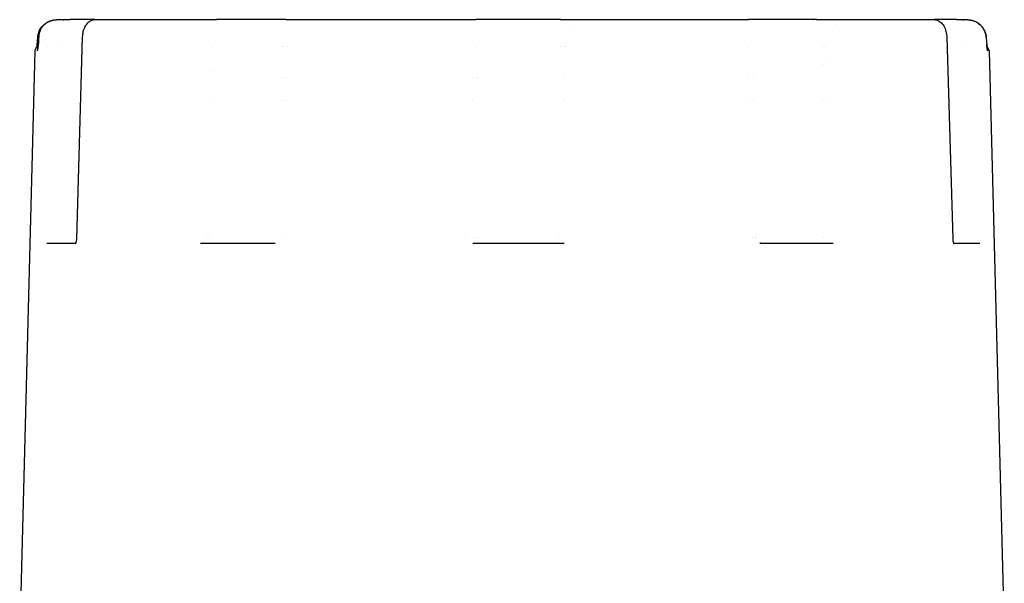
# Model space of a CAD drawing. Extents: x -89225 to 110569, y 13360 to 87647.
# Tile 366 of 478: x 45261 to 45371, y 84645 to 84708. Entities that reach past the tile are written whole.
import ezdxf

# ---------------------------------------------------------------- set-up
doc = ezdxf.new("R2010")
doc.units = 0
doc.layers.add('Iv-Lines 035', color=4, linetype='Continuous')

# ---------------------------------------------------------------- blocks, each defined once
blk = doc.blocks.new('Leidingwerk beluchtingsinstallatie')
for p, q in [((1292586.16, -919525.35), (1292586.19, -919525.35)), ((1292586.19, -919525.35), (1292587.01, -919525.35)), ((1292587.03, -919525.35), (1292587.62, -919525.35)), ((1292587.63, -919525.35), (1292587.64, -919525.35)), ((1292590.37, -919525.35), (1292587.64, -919525.35)), ((1292590.39, -919525.35), (1292603.31, -919525.35)), ((1292603.32, -919525.35), (1292603.98, -919525.35)), ((1292603.99, -919525.35), (1292603.99, -919525.35)), ((1292611.72, -919525.35), (1292603.99, -919525.35)), ((1292611.73, -919525.35), (1292611.72, -919525.35)), ((1292611.73, -919525.35), (1292611.82, -919525.35)), ((1292611.84, -919525.35), (1292632.48, -919525.35)), ((1292632.49, -919525.35), (1292632.95, -919525.35)), ((1292642.42, -919525.35), (1292632.95, -919525.35)), ((1292642.42, -919525.35), (1292642.89, -919525.35)), ((1292642.91, -919525.35), (1292663.36, -919525.35)), ((1292643.92, -919525.95), (1292643.92, -919525.95)), ((1292663.38, -919525.35), (1292663.46, -919525.35)), ((1292663.46, -919525.35), (1292663.46, -919525.35)), ((1292671.04, -919525.35), (1292663.47, -919525.35)), ((1292671.04, -919525.35), (1292671.05, -919525.35)), ((1292671.05, -919525.35), (1292671.71, -919525.35)), ((1292671.72, -919525.35), (1292684.17, -919525.35)), ((1292673.31, -919525.95), (1292673.31, -919525.95)), ((1292686.66, -919525.35), (1292684.19, -919525.35)), ((1292686.66, -919525.35), (1292686.67, -919525.35)), ((1292686.67, -919525.35), (1292687.26, -919525.35)), ((1292687.28, -919525.35), (1292687.84, -919525.35)), ((1292584.02, -919527.24), (1292584.02, -919527.24)), ((1292584.11, -919527.3), (1292584.1, -919527.47)), ((1292588.36, -919549.86), (1292589.02, -919527.3)), ((1292685.58, -919527.3), (1292686.24, -919549.86)), ((1292585.07, -919528.35), (1292585.07, -919528.35)), ((1292586.64, -919528.35), (1292586.64, -919528.35)), ((1292603.38, -919528.35), (1292603.38, -919528.35)), ((1292611.36, -919528.35), (1292611.36, -919528.35)), ((1292611.61, -919528.35), (1292611.61, -919528.35)), ((1292611.87, -919528.35), (1292611.87, -919528.35)), ((1292632.96, -919528.35), (1292632.96, -919528.35)), ((1292642.44, -919528.35), (1292642.44, -919528.35)), ((1292642.84, -919528.35), (1292642.84, -919528.35)), ((1292663.4, -919528.35), (1292663.4, -919528.35)), ((1292671.68, -919528.35), (1292671.68, -919528.35)), ((1292672.08, -919528.35), (1292672.08, -919528.35)), ((1292687.67, -919528.35), (1292687.67, -919528.35)), ((1292583.69, -919528.84), (1292581.98, -919593.85)), ((1292690.31, -919528.84), (1292692.01, -919593.85)), ((1292671.69, -919530.36), (1292671.69, -919530.36)), ((1292672.1, -919530.08), (1292672.1, -919530.08)), ((1292603.36, -919531.1), (1292603.36, -919531.1)), ((1292611.28, -919531.85), (1292611.28, -919531.85)), ((1292611.78, -919531.85), (1292611.78, -919531.85)), ((1292632.6, -919531.85), (1292632.6, -919531.85)), ((1292633, -919531.85), (1292633, -919531.85)), ((1292642.8, -919531.85), (1292642.8, -919531.85)), ((1292663.48, -919531.85), (1292663.48, -919531.85)), ((1292663.94, -919531.85), (1292663.94, -919531.85)), ((1292603.33, -919534.35), (1292603.33, -919534.35)), ((1292611.22, -919534.35), (1292611.22, -919534.35)), ((1292611.72, -919534.35), (1292611.72, -919534.35)), ((1292632.63, -919534.35), (1292632.63, -919534.35)), ((1292642.78, -919534.35), (1292642.78, -919534.35)), ((1292663.54, -919534.35), (1292663.54, -919534.35)), ((1292664, -919534.35), (1292664, -919534.35)), ((1292671.73, -919534.35), (1292671.73, -919534.35)), ((1292672.13, -919534.35), (1292672.13, -919534.35)), ((1292585.03, -919550.35), (1292585.05, -919550.35)), ((1292585.05, -919550.35), (1292588.23, -919550.35)), ((1292588.32, -919550.35), (1292588.32, -919550.35)), ((1292602.22, -919550.35), (1292610.47, -919550.35)), ((1292602.81, -919549.75), (1292602.81, -919549.75)), ((1292603.21, -919549.75), (1292603.21, -919549.75)), ((1292611.36, -919549.75), (1292611.36, -919549.75)), ((1292631.77, -919549.75), (1292631.77, -919549.75)), ((1292632.67, -919550.35), (1292637.72, -919550.35)), ((1292632.78, -919549.75), (1292632.78, -919549.75)), ((1292633.18, -919549.75), (1292633.18, -919549.75)), ((1292637.72, -919550.35), (1292642.78, -919550.35)), ((1292642.24, -919549.75), (1292642.24, -919549.75)), ((1292663.92, -919549.75), (1292663.92, -919549.75)), ((1292664.16, -919549.75), (1292664.16, -919549.75)), ((1292664.37, -919549.75), (1292664.37, -919549.75)), ((1292664.78, -919550.35), (1292672.87, -919550.35)), ((1292671.86, -919549.75), (1292671.86, -919549.75)), ((1292686.36, -919550.35), (1292689.26, -919550.35))]:
    blk.add_line(p, q)
for centre, start, end in [((1292584.19, -919528.85), 109.0567, 178.5), ((1292689.81, -919528.85), 1.5, 55.8941)]:
    blk.add_arc(centre, 0.5, start, end)
for centre, major_axis, ratio, start_param, end_param in [((1292584.44, -919528.1), (-0.498, 0.041), 0.499514, 6.283185, 6.284432), ((1292689.55, -919528.1), (0.498, 0.041), 0.499514, 6.281939, 6.283186), ((1292602.22, -919550.85), (0, 0.5), 0.651493, 0, 0.021849), ((1292632.67, -919550.85), (0, 0.5), 0.081143, 0, 0.018936), ((1292642.78, -919550.85), (0, 0.5), 0.108223, 6.264221, 6.283185), ((1292672.87, -919550.85), (0, 0.5), 0.671887, 6.261794, 6.283185), ((1292689.26, -919550.85), (0, 0.5), 0.978913, 6.252608, 6.283185)]:
    blk.add_ellipse(centre, major_axis=major_axis, ratio=ratio, start_param=start_param, end_param=end_param)
for points, knots in [([(1292584.01, -919527.27), (1292584.01, -919527.24), (1292584.02, -919527.21), (1292584.03, -919527.16), (1292584.03, -919527.14), (1292584.04, -919527.05), (1292584.06, -919526.98), (1292584.1, -919526.81), (1292584.14, -919526.72), (1292584.19, -919526.59), (1292584.2, -919526.57), (1292584.26, -919526.46), (1292584.3, -919526.38), (1292584.48, -919526.11), (1292584.66, -919525.93), (1292584.9, -919525.74), (1292584.95, -919525.71), (1292585, -919525.68)], [0, 0, 0, 0, 0.0099156, 0.0099156, 0.0173517, 0.0173517, 0.039681, 0.039681, 0.0732221, 0.0732221, 0.0827364, 0.0827364, 0.1113251, 0.1113251, 0.1883078, 0.1883078, 0.206365, 0.206365, 0.206365, 0.206365]), ([(1292584.1, -919527.3), (1292584.11, -919527.24), (1292584.11, -919527.19), (1292584.13, -919526.99), (1292584.17, -919526.84), (1292584.29, -919526.49), (1292584.4, -919526.3), (1292584.58, -919526.07), (1292584.63, -919526.01), (1292584.68, -919525.96)], [0, 0, 0, 0, 0.0152898, 0.0152898, 0.0614305, 0.0614305, 0.1261316, 0.1261316, 0.1489348, 0.1489348, 0.1489348, 0.1489348]), ([(1292584.68, -919525.96), (1292584.64, -919526.01), (1292584.59, -919526.06), (1292584.51, -919526.16), (1292584.47, -919526.21), (1292584.41, -919526.31), (1292584.38, -919526.35), (1292584.33, -919526.44), (1292584.31, -919526.49), (1292584.28, -919526.55), (1292584.28, -919526.56), (1292584.26, -919526.61), (1292584.25, -919526.63), (1292584.22, -919526.71), (1292584.2, -919526.76), (1292584.18, -919526.85), (1292584.16, -919526.9), (1292584.14, -919526.99), (1292584.14, -919527.03), (1292584.12, -919527.13), (1292584.12, -919527.17), (1292584.11, -919527.25), (1292584.11, -919527.27), (1292584.11, -919527.3)], [0, 0, 0, 0, 0.109732, 0.109732, 0.218664, 0.218664, 0.314351, 0.314351, 0.408871, 0.408871, 0.438929, 0.438929, 0.5, 0.5, 0.599597, 0.599597, 0.704499, 0.704499, 0.812675, 0.812675, 0.926395, 0.926395, 1, 1, 1, 1]), ([(1292584.68, -919525.96), (1292584.72, -919525.92), (1292584.76, -919525.89), (1292584.81, -919525.84), (1292584.82, -919525.83), (1292584.84, -919525.81), (1292584.85, -919525.81), (1292584.87, -919525.79), (1292584.89, -919525.78), (1292584.95, -919525.73), (1292585.01, -919525.69), (1292585.1, -919525.64), (1292585.14, -919525.62), (1292585.19, -919525.59), (1292585.21, -919525.58), (1292585.23, -919525.57), (1292585.24, -919525.57), (1292585.25, -919525.56), (1292585.25, -919525.56), (1292585.27, -919525.55), (1292585.28, -919525.55), (1292585.33, -919525.52), (1292585.37, -919525.51), (1292585.44, -919525.48), (1292585.47, -919525.47), (1292585.52, -919525.45), (1292585.55, -919525.45), (1292585.58, -919525.44), (1292585.59, -919525.44), (1292585.62, -919525.43), (1292585.65, -919525.42), (1292585.75, -919525.39), (1292585.83, -919525.38), (1292586, -919525.36), (1292586.09, -919525.35), (1292586.19, -919525.35)], [0, 0, 0, 0, 0.0151625, 0.0151625, 0.0208446, 0.0208446, 0.0229752, 0.0229752, 0.0293677, 0.0293677, 0.0485708, 0.0485708, 0.062684, 0.062684, 0.0679729, 0.0679729, 0.0699561, 0.0699561, 0.0714435, 0.0714435, 0.0759058, 0.0759058, 0.0892985, 0.0892985, 0.0993402, 0.0993402, 0.1068708, 0.1068708, 0.1096945, 0.1096945, 0.1181666, 0.1181666, 0.1436119, 0.1436119, 0.1741065, 0.1741065, 0.1741065, 0.1741065]), ([(1292585, -919525.68), (1292585.02, -919525.66), (1292585.05, -919525.65), (1292585.07, -919525.63), (1292585.08, -919525.63), (1292585.09, -919525.63), (1292585.1, -919525.62), (1292585.12, -919525.61), (1292585.14, -919525.6), (1292585.23, -919525.55), (1292585.29, -919525.53), (1292585.38, -919525.49), (1292585.4, -919525.48), (1292585.43, -919525.47), (1292585.43, -919525.47), (1292585.45, -919525.47), (1292585.47, -919525.46), (1292585.52, -919525.44), (1292585.56, -919525.43), (1292585.63, -919525.41), (1292585.66, -919525.41), (1292585.71, -919525.4), (1292585.72, -919525.4), (1292585.74, -919525.39), (1292585.75, -919525.39), (1292585.78, -919525.38), (1292585.81, -919525.38), (1292585.91, -919525.36), (1292585.99, -919525.36), (1292586.1, -919525.35), (1292586.13, -919525.35), (1292586.15, -919525.35)], [0.0000058, 0.0000058, 0.0000058, 0.0000058, 0.0085486, 0.0085486, 0.0101511, 0.0101511, 0.012555, 0.012555, 0.0197675, 0.0197675, 0.0414318, 0.0414318, 0.0495461, 0.0495461, 0.0510673, 0.0510673, 0.055631, 0.055631, 0.0693271, 0.0693271, 0.0795969, 0.0795969, 0.0834474, 0.0834474, 0.0863353, 0.0863353, 0.095, 0.095, 0.1210236, 0.1210236, 0.1295997, 0.1295997, 0.1295997, 0.1295997]), ([(1292589.02, -919527.3), (1292589.02, -919527.13), (1292589.04, -919526.97), (1292589.1, -919526.65), (1292589.15, -919526.5), (1292589.26, -919526.2), (1292589.34, -919526.05), (1292589.53, -919525.76), (1292589.67, -919525.62), (1292589.97, -919525.43), (1292590.15, -919525.37), (1292590.34, -919525.35), (1292590.36, -919525.35), (1292590.37, -919525.35)], [0, 0, 0, 0, 0.0495941, 0.0495941, 0.1001481, 0.1001481, 0.1591462, 0.1591462, 0.2333767, 0.2333767, 0.3098709, 0.3098709, 0.3180327, 0.3180327, 0.3180327, 0.3180327]), ([(1292594.56, -919525.35), (1292594.67, -919525.35), (1292594.78, -919525.35), (1292594.99, -919525.35), (1292595.1, -919525.35), (1292595.28, -919525.35), (1292595.36, -919525.35), (1292595.49, -919525.35), (1292595.53, -919525.35), (1292595.57, -919525.35), (1292595.57, -919525.35), (1292595.58, -919525.35)], [0, 0, 0, 0, 0.0329141, 0.0329141, 0.0670862, 0.0670862, 0.1011399, 0.1011399, 0.1337676, 0.1337676, 0.141827, 0.141827, 0.141827, 0.141827]), ([(1292678.42, -919525.35), (1292678.43, -919525.35), (1292678.46, -919525.35), (1292678.55, -919525.35), (1292678.62, -919525.35), (1292678.76, -919525.35), (1292678.85, -919525.35), (1292679.05, -919525.35), (1292679.16, -919525.35), (1292679.32, -919525.35), (1292679.38, -919525.35), (1292679.44, -919525.35)], [0, 0, 0, 0, 0.0286128, 0.0286128, 0.0589861, 0.0589861, 0.0917401, 0.0917401, 0.1246746, 0.1246746, 0.1419145, 0.1419145, 0.1419145, 0.1419145]), ([(1292684.18, -919525.35), (1292684.34, -919525.35), (1292684.51, -919525.4), (1292684.82, -919525.55), (1292684.96, -919525.67), (1292685.2, -919525.95), (1292685.31, -919526.13), (1292685.47, -919526.54), (1292685.53, -919526.77), (1292685.57, -919527.1), (1292685.58, -919527.2), (1292685.58, -919527.3)], [0, 0, 0, 0, 0.072154, 0.072154, 0.1415014, 0.1415014, 0.2168544, 0.2168544, 0.2897212, 0.2897212, 0.3189926, 0.3189926, 0.3189926, 0.3189926]), ([(1292687.84, -919525.35), (1292687.86, -919525.35), (1292687.87, -919525.35), (1292687.92, -919525.35), (1292687.95, -919525.36), (1292688.03, -919525.36), (1292688.08, -919525.36), (1292688.16, -919525.38), (1292688.19, -919525.38), (1292688.24, -919525.39), (1292688.24, -919525.39), (1292688.26, -919525.39), (1292688.26, -919525.39), (1292688.28, -919525.4), (1292688.3, -919525.4), (1292688.35, -919525.41), (1292688.4, -919525.42), (1292688.48, -919525.44), (1292688.51, -919525.45), (1292688.55, -919525.47), (1292688.55, -919525.47), (1292688.56, -919525.47), (1292688.57, -919525.47), (1292688.59, -919525.48), (1292688.6, -919525.49), (1292688.66, -919525.51), (1292688.7, -919525.52), (1292688.78, -919525.56), (1292688.83, -919525.58), (1292688.88, -919525.61), (1292688.89, -919525.62), (1292688.91, -919525.63), (1292688.91, -919525.63), (1292688.93, -919525.64), (1292688.94, -919525.64), (1292688.97, -919525.66), (1292688.98, -919525.67), (1292689, -919525.68)], [0, 0, 0, 0, 0.0047365, 0.0047365, 0.0150888, 0.0150888, 0.0306214, 0.0306214, 0.0422685, 0.0422685, 0.0444518, 0.0444518, 0.0460892, 0.0460892, 0.0510018, 0.0510018, 0.0657449, 0.0657449, 0.0768007, 0.0768007, 0.0788731, 0.0788731, 0.0804274, 0.0804274, 0.0850906, 0.0850906, 0.0990872, 0.0990872, 0.1143066, 0.1143066, 0.1181297, 0.1181297, 0.1195643, 0.1195643, 0.1238683, 0.1238683, 0.1296119, 0.1296119, 0.1296119, 0.1296119]), ([(1292689, -919525.68), (1292689.18, -919525.8), (1292689.35, -919525.94), (1292689.56, -919526.19), (1292689.63, -919526.28), (1292689.72, -919526.43), (1292689.75, -919526.48), (1292689.78, -919526.55), (1292689.79, -919526.57), (1292689.83, -919526.65), (1292689.85, -919526.71), (1292689.9, -919526.85), (1292689.93, -919526.93), (1292689.96, -919527.1), (1292689.98, -919527.19), (1292689.98, -919527.27)], [0.0000058, 0.0000058, 0.0000058, 0.0000058, 0.0684557, 0.0684557, 0.1035489, 0.1035489, 0.1224008, 0.1224008, 0.1294654, 0.1294654, 0.1506782, 0.1506782, 0.1783736, 0.1783736, 0.2064424, 0.2064424, 0.2064424, 0.2064424]), ([(1292689.98, -919527.3), (1292689.98, -919527.26), (1292689.98, -919527.23), (1292689.97, -919527.15), (1292689.96, -919527.12), (1292689.95, -919527.05), (1292689.94, -919527.01), (1292689.92, -919526.93), (1292689.91, -919526.9), (1292689.9, -919526.86), (1292689.9, -919526.85), (1292689.89, -919526.84), (1292689.89, -919526.84), (1292689.88, -919526.78), (1292689.86, -919526.73), (1292689.83, -919526.66), (1292689.82, -919526.63), (1292689.8, -919526.59), (1292689.79, -919526.58), (1292689.77, -919526.54), (1292689.76, -919526.52), (1292689.75, -919526.49), (1292689.74, -919526.47), (1292689.72, -919526.44), (1292689.71, -919526.42), (1292689.7, -919526.4), (1292689.7, -919526.4), (1292689.67, -919526.36), (1292689.65, -919526.32), (1292689.6, -919526.25), (1292689.57, -919526.21), (1292689.52, -919526.14), (1292689.49, -919526.11), (1292689.44, -919526.06), (1292689.43, -919526.04), (1292689.4, -919526.01), (1292689.4, -919526.01), (1292689.38, -919525.99), (1292689.38, -919525.99), (1292689.37, -919525.98), (1292689.37, -919525.98), (1292689.33, -919525.94), (1292689.29, -919525.9), (1292689.21, -919525.83), (1292689.17, -919525.8), (1292689.09, -919525.74), (1292689.05, -919525.72), (1292689.01, -919525.69), (1292689.01, -919525.69), (1292689.01, -919525.69)], [0, 0, 0, 0, 0.067344, 0.067344, 0.125, 0.125, 0.186826, 0.186826, 0.234375, 0.234375, 0.243893, 0.243893, 0.25, 0.25, 0.338761, 0.338761, 0.375, 0.375, 0.40625, 0.40625, 0.4375, 0.4375, 0.466272, 0.466272, 0.494597, 0.494597, 0.5, 0.5, 0.5625, 0.5625, 0.625, 0.625, 0.6875, 0.6875, 0.71875, 0.71875, 0.734375, 0.734375, 0.745258, 0.745258, 0.75, 0.75, 0.828515, 0.828515, 0.909572, 0.909572, 0.994706, 0.994706, 1, 1, 1, 1]), ([(1292584.1, -919527.47), (1292584.1, -919527.52), (1292584.1, -919527.57), (1292584.1, -919527.62), (1292584.09, -919527.66), (1292584.09, -919527.7), (1292584.09, -919527.74), (1292584.09, -919527.79), (1292584.08, -919527.83), (1292584.08, -919527.88), (1292584.08, -919527.92), (1292584.07, -919527.96), (1292584.07, -919528.01), (1292584.07, -919528.05), (1292584.06, -919528.08), (1292584.06, -919528.12), (1292584.06, -919528.16), (1292584.05, -919528.19), (1292584.05, -919528.23), (1292584.04, -919528.26), (1292584.04, -919528.3), (1292584.04, -919528.33), (1292584.03, -919528.36), (1292584.03, -919528.39), (1292584.02, -919528.42), (1292584.02, -919528.43), (1292584.02, -919528.44), (1292584.02, -919528.45), (1292584.02, -919528.47), (1292584.01, -919528.5), (1292584.01, -919528.52), (1292584.01, -919528.53), (1292584.01, -919528.53), (1292584.01, -919528.53), (1292584.01, -919528.55), (1292584, -919528.56), (1292584, -919528.56), (1292584, -919528.58), (1292584, -919528.6), (1292583.99, -919528.61), (1292583.99, -919528.64), (1292583.98, -919528.65), (1292583.98, -919528.67), (1292583.98, -919528.69), (1292583.97, -919528.71), (1292583.97, -919528.72), (1292583.97, -919528.73), (1292583.96, -919528.73), (1292583.96, -919528.74), (1292583.96, -919528.75), (1292583.95, -919528.77), (1292583.95, -919528.78), (1292583.95, -919528.78), (1292583.95, -919528.78), (1292583.95, -919528.78), (1292583.94, -919528.79), (1292583.94, -919528.8), (1292583.94, -919528.81), (1292583.93, -919528.82), (1292583.93, -919528.82), (1292583.93, -919528.83), (1292583.92, -919528.83), (1292583.92, -919528.84), (1292583.92, -919528.84), (1292583.91, -919528.84), (1292583.91, -919528.84), (1292583.91, -919528.84)], [0, 0, 0, 0, 0.066069, 0.066069, 0.066069, 0.125, 0.125, 0.125, 0.1875, 0.1875, 0.1875, 0.25, 0.25, 0.25, 0.308092, 0.308092, 0.308092, 0.367478, 0.367478, 0.367478, 0.42697, 0.42697, 0.42697, 0.485725, 0.485725, 0.485725, 0.5, 0.5, 0.5, 0.553716, 0.553716, 0.553716, 0.5625, 0.5625, 0.5625, 0.585938, 0.585938, 0.585938, 0.626953, 0.626953, 0.626953, 0.680304, 0.680304, 0.680304, 0.73266, 0.73266, 0.73266, 0.75, 0.75, 0.75, 0.807688, 0.807688, 0.807688, 0.8125, 0.8125, 0.8125, 0.870385, 0.870385, 0.870385, 0.90625, 0.90625, 0.90625, 0.962511, 0.962511, 0.962511, 1, 1, 1, 1]), ([(1292583.91, -919528.44), (1292583.91, -919528.4), (1292583.92, -919528.36), (1292583.93, -919528.23), (1292583.94, -919528.15), (1292583.95, -919528.06)], [0.13805355, 0.13805355, 0.13805355, 0.13805355, 0.15758019, 0.15758019, 0.1887765, 0.1887765, 0.1887765, 0.1887765]), ([(1292583.98, -919528.63), (1292583.98, -919528.63), (1292583.98, -919528.63), (1292583.98, -919528.62), (1292583.98, -919528.61), (1292583.99, -919528.57), (1292584, -919528.54), (1292584.01, -919528.45), (1292584.02, -919528.38), (1292584.05, -919528.21), (1292584.06, -919528.11), (1292584.08, -919527.87), (1292584.09, -919527.73), (1292584.1, -919527.55), (1292584.1, -919527.51), (1292584.1, -919527.47)], [0.0759534, 0.0759534, 0.0759534, 0.0759534, 0.0809245, 0.0809245, 0.0959024, 0.0959024, 0.1185122, 0.1185122, 0.1508725, 0.1508725, 0.1898957, 0.1898957, 0.2332367, 0.2332367, 0.2453417, 0.2453417, 0.2453417, 0.2453417]), ([(1292690.05, -919528.06), (1292690.06, -919528.19), (1292690.07, -919528.31), (1292690.1, -919528.5), (1292690.11, -919528.58), (1292690.12, -919528.64), (1292690.12, -919528.65), (1292690.13, -919528.66), (1292690.13, -919528.66), (1292690.13, -919528.66)], [0, 0, 0, 0, 0.0453089, 0.0453089, 0.0893579, 0.0893579, 0.1072721, 0.1072721, 0.1106816, 0.1106816, 0.1106816, 0.1106816]), ([(1292690.18, -919528.84), (1292690.17, -919528.84), (1292690.17, -919528.84), (1292690.17, -919528.84), (1292690.17, -919528.84), (1292690.17, -919528.84), (1292690.17, -919528.84), (1292690.17, -919528.84), (1292690.17, -919528.83), (1292690.17, -919528.83), (1292690.16, -919528.83), (1292690.15, -919528.81), (1292690.15, -919528.79), (1292690.14, -919528.78), (1292690.14, -919528.77), (1292690.14, -919528.76), (1292690.14, -919528.75), (1292690.13, -919528.74), (1292690.13, -919528.73), (1292690.13, -919528.71), (1292690.12, -919528.68), (1292690.11, -919528.64), (1292690.11, -919528.62), (1292690.11, -919528.6), (1292690.1, -919528.59), (1292690.1, -919528.57), (1292690.1, -919528.55), (1292690.1, -919528.53), (1292690.09, -919528.47), (1292690.08, -919528.4), (1292690.07, -919528.33), (1292690.06, -919528.26), (1292690.06, -919528.17), (1292690.05, -919528.09)], [0, 0, 0, 0, 0.0082749, 0.0082749, 0.0082749, 0.011378, 0.011378, 0.011378, 0.0140932, 0.0140932, 0.0140932, 0.0330997, 0.0330997, 0.0330997, 0.0402011, 0.0402011, 0.0402011, 0.0455271, 0.0455271, 0.0455271, 0.0615053, 0.0615053, 0.0615053, 0.0685944, 0.0685944, 0.0685944, 0.0756835, 0.0756835, 0.0756835, 0.0968638, 0.0968638, 0.0968638, 0.1180442, 0.1180442, 0.1180442, 0.1180442]), ([(1292588.21, -919550.38), (1292588.21, -919550.38), (1292588.21, -919550.38), (1292588.22, -919550.38), (1292588.22, -919550.37), (1292588.24, -919550.34), (1292588.26, -919550.31), (1292588.3, -919550.23), (1292588.31, -919550.18), (1292588.33, -919550.11), (1292588.34, -919550.08), (1292588.35, -919550), (1292588.36, -919549.95), (1292588.36, -919549.89), (1292588.36, -919549.88), (1292588.36, -919549.86)], [0.0504769, 0.0504769, 0.0504769, 0.0504769, 0.056054, 0.056054, 0.07139267, 0.07139267, 0.09434364, 0.09434364, 0.11463878, 0.11463878, 0.12400737, 0.12400737, 0.13996946, 0.13996946, 0.14319564, 0.14319564, 0.14319564, 0.14319564]), ([(1292602.2, -919550.35), (1292602.2, -919550.35), (1292602.2, -919550.35), (1292602.19, -919550.35), (1292602.2, -919550.35), (1292602.2, -919550.35), (1292602.21, -919550.35), (1292602.21, -919550.35)], [0, 0, 0, 0, 0.000036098, 0.000036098, 0.000800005, 0.000800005, 0.002129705, 0.002129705, 0.002129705, 0.002129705]), ([(1292632.63, -919550.35), (1292632.63, -919550.35), (1292632.63, -919550.35), (1292632.63, -919550.35), (1292632.64, -919550.35), (1292632.65, -919550.35), (1292632.66, -919550.35), (1292632.66, -919550.35)], [0, 0, 0, 0, 0.000024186, 0.000024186, 0.000800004, 0.000800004, 0.003104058, 0.003104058, 0.003104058, 0.003104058]), ([(1292664.71, -919550.35), (1292664.71, -919550.35), (1292664.72, -919550.35), (1292664.72, -919550.35), (1292664.73, -919550.35), (1292664.75, -919550.35), (1292664.76, -919550.35), (1292664.77, -919550.35)], [0, 0, 0, 0, 0.000800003, 0.000800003, 0.003200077, 0.003200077, 0.008815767, 0.008815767, 0.008815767, 0.008815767]), ([(1292686.24, -919549.86), (1292686.24, -919549.91), (1292686.25, -919549.96), (1292686.26, -919550.04), (1292686.26, -919550.09), (1292686.28, -919550.17), (1292686.29, -919550.2), (1292686.32, -919550.28), (1292686.34, -919550.31), (1292686.36, -919550.36), (1292686.38, -919550.38), (1292686.38, -919550.39), (1292686.39, -919550.39), (1292686.39, -919550.39)], [0.00000124, 0.00000124, 0.00000124, 0.00000124, 0.01376491, 0.01376491, 0.02751969, 0.02751969, 0.04293057, 0.04293057, 0.0616127, 0.0616127, 0.08245955, 0.08245955, 0.09235984, 0.09235984, 0.09235984, 0.09235984])]:
    blk.add_open_spline(points, degree=3, knots=knots)
for points in [[(1292584.68, -919525.96), (1292584.68, -919525.96), (1292584.68, -919525.96), (1292584.68, -919525.96)], [(1292586.15, -919525.35), (1292586.15, -919525.35), (1292586.15, -919525.35), (1292586.16, -919525.35)], [(1292586.19, -919525.35), (1292586.18, -919525.35), (1292586.18, -919525.35), (1292586.17, -919525.35)], [(1292586.72, -919525.35), (1292586.72, -919525.35), (1292586.73, -919525.35), (1292586.73, -919525.35)], [(1292586.73, -919525.35), (1292586.73, -919525.35), (1292586.73, -919525.35), (1292586.73, -919525.35)], [(1292586.84, -919525.36), (1292586.9, -919525.36), (1292586.96, -919525.35), (1292587.02, -919525.35)], [(1292587.02, -919525.35), (1292587.03, -919525.35), (1292587.03, -919525.35), (1292587.03, -919525.35)], [(1292587.02, -919525.35), (1292587.02, -919525.35), (1292587.03, -919525.35), (1292587.03, -919525.35)], [(1292589.81, -919525.35), (1292589.82, -919525.35), (1292589.82, -919525.35), (1292589.82, -919525.35)], [(1292589.81, -919525.35), (1292589.81, -919525.35), (1292589.81, -919525.35), (1292589.81, -919525.35)], [(1292590.14, -919525.35), (1292590.13, -919525.35), (1292590.13, -919525.35), (1292590.13, -919525.35)], [(1292590.39, -919525.35), (1292590.38, -919525.35), (1292590.38, -919525.35), (1292590.37, -919525.35)], [(1292590.68, -919525.35), (1292590.68, -919525.35), (1292590.68, -919525.35), (1292590.68, -919525.35)], [(1292602.27, -919525.35), (1292602.27, -919525.35), (1292602.28, -919525.35), (1292602.28, -919525.35)], [(1292603.26, -919525.35), (1292603.28, -919525.35), (1292603.3, -919525.35), (1292603.32, -919525.35)], [(1292631.08, -919525.35), (1292631.09, -919525.35), (1292631.09, -919525.35), (1292631.09, -919525.35)], [(1292642.9, -919525.35), (1292642.91, -919525.35), (1292642.92, -919525.35), (1292642.92, -919525.35)], [(1292670.67, -919525.35), (1292670.68, -919525.35), (1292670.68, -919525.35), (1292670.69, -919525.35)], [(1292671.71, -919525.35), (1292671.74, -919525.35), (1292671.76, -919525.35), (1292671.78, -919525.35)], [(1292683.61, -919525.35), (1292683.61, -919525.35), (1292683.62, -919525.35), (1292683.62, -919525.35)], [(1292683.62, -919525.35), (1292683.62, -919525.35), (1292683.62, -919525.35), (1292683.63, -919525.35)], [(1292684.18, -919525.35), (1292684.18, -919525.35), (1292684.18, -919525.35), (1292684.17, -919525.35)], [(1292686.97, -919525.35), (1292686.97, -919525.35), (1292686.97, -919525.35), (1292686.97, -919525.35)], [(1292686.97, -919525.35), (1292686.98, -919525.35), (1292686.98, -919525.35), (1292686.98, -919525.35)], [(1292687.26, -919525.35), (1292687.26, -919525.35), (1292687.26, -919525.35), (1292687.27, -919525.35)], [(1292687.26, -919525.35), (1292687.26, -919525.35), (1292687.27, -919525.35), (1292687.27, -919525.35)], [(1292687.27, -919525.35), (1292687.33, -919525.35), (1292687.4, -919525.36), (1292687.47, -919525.36)], [(1292583.95, -919528.05), (1292583.97, -919527.79), (1292583.99, -919527.53), (1292584.01, -919527.27)], [(1292589.02, -919527.3), (1292589.02, -919527.3), (1292589.02, -919527.3), (1292589.02, -919527.3)], [(1292685.58, -919527.3), (1292685.58, -919527.3), (1292685.58, -919527.3), (1292685.58, -919527.3)], [(1292689.98, -919527.28), (1292690.01, -919527.54), (1292690.03, -919527.8), (1292690.05, -919528.06)], [(1292584.1, -919527.47), (1292584.1, -919527.47), (1292584.1, -919527.47), (1292584.1, -919527.47)], [(1292602.22, -919550.35), (1292602.21, -919550.35), (1292602.21, -919550.35), (1292602.21, -919550.35)], [(1292610.47, -919550.35), (1292610.49, -919550.35), (1292610.51, -919550.35), (1292610.53, -919550.35)], [(1292632.67, -919550.35), (1292632.67, -919550.35), (1292632.66, -919550.35), (1292632.66, -919550.35)], [(1292642.78, -919550.35), (1292642.78, -919550.35), (1292642.78, -919550.35), (1292642.78, -919550.35)], [(1292642.78, -919550.35), (1292642.79, -919550.35), (1292642.8, -919550.35), (1292642.81, -919550.35)], [(1292664.77, -919550.35), (1292664.75, -919550.35), (1292664.73, -919550.35), (1292664.71, -919550.35)], [(1292672.88, -919550.35), (1292672.87, -919550.35), (1292672.87, -919550.35), (1292672.87, -919550.35)], [(1292672.87, -919550.35), (1292672.88, -919550.35), (1292672.88, -919550.35), (1292672.89, -919550.35)], [(1292686.28, -919550.35), (1292686.28, -919550.35), (1292686.28, -919550.35), (1292686.28, -919550.35)], [(1292689.27, -919550.35), (1292689.26, -919550.35), (1292689.26, -919550.35), (1292689.26, -919550.35)], [(1292689.27, -919550.35), (1292689.27, -919550.35), (1292689.27, -919550.35), (1292689.27, -919550.35)]]:
    blk.add_open_spline(points, degree=3)

msp = doc.modelspace()

# ---------------------------------------------------------------- block references
at = {"layer": 'Iv-Lines 035'}
msp.add_blockref('Leidingwerk beluchtingsinstallatie', (-1247321.42, 1004233.53), dxfattribs=at)

doc.saveas('drawing.dxf')
